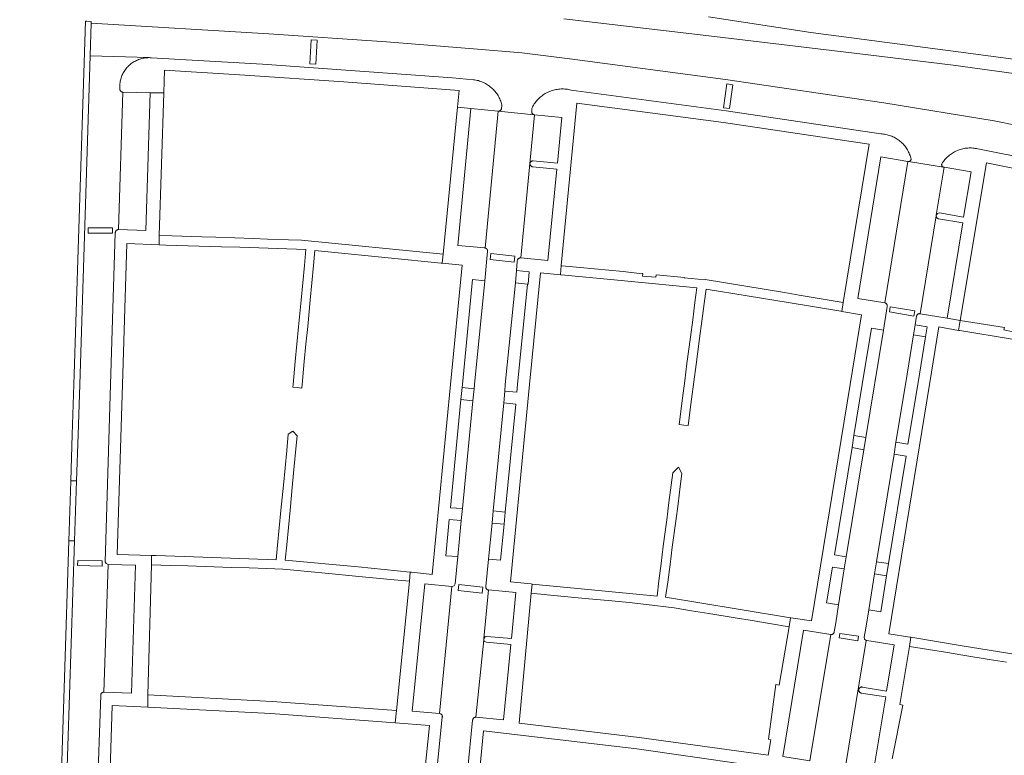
# Model space of a CAD drawing. Extents: x 146402 to 164798, y 455483 to 464134.
# Tile 410 of 575: x 157570 to 157733, y 461938 to 462061. Entities that reach past the tile are written whole.
import ezdxf

# ---------------------------------------------------------------- set-up
doc = ezdxf.new("R2010")
doc.units = 0
doc.header["$LTSCALE"] = 0.2
for name, color, linetype, lineweight in [('B-XX-VH-VERHARDING_BETONSTRAATSTEEN-GV', 252, 'CONTINUOUS', 18), ('B-XX-VH-VERHARDING_FUNDERING_ZAND-GV', 252, 'CONTINUOUS', 18), ('B-XX-VH-VERHARDING_TEGEL-GV', 252, 'CONTINUOUS', 18)]:
    doc.layers.add(name, color=color, linetype=linetype, lineweight=lineweight)

msp = doc.modelspace()

# ---------------------------------------------------------------- linework, layer by layer
at = {"layer": 'B-XX-VH-VERHARDING_BETONSTRAATSTEEN-GV'}
for points in [[(157773.162, 462035.232), (157731.187, 462043.77), (157712.896, 462046.709), (157686.621, 462050.603), (157660.836, 462054.008), (157652.868, 462055.029), (157644.86, 462055.673), (157630.416, 462056.846), (157610.92, 462058.205), (157581.432, 462059.952), (157581.261, 462054.55), (157591.014, 462054.228), (157591.047, 462054.228), (157591.244, 462054.224), (157591.38, 462054.216), (157609.872, 462053.136), (157641.379, 462050.868), (157644.828, 462050.574), (157645.036, 462050.545), (157645.243, 462050.509), (157645.449, 462050.465), (157645.652, 462050.413), (157645.854, 462050.353), (157646.053, 462050.286), (157646.249, 462050.211), (157646.443, 462050.128), (157646.633, 462050.039), (157646.82, 462049.942), (157647.003, 462049.838), (157647.181, 462049.727), (157647.356, 462049.61), (157647.525, 462049.486), (157647.69, 462049.356), (157647.85, 462049.219), (157648.005, 462049.076), (157648.154, 462048.928), (157648.297, 462048.774), (157648.434, 462048.615), (157648.565, 462048.451), (157648.69, 462048.282), (157648.808, 462048.108), (157648.92, 462047.93), (157649.025, 462047.747), (157649.122, 462047.561), (157649.213, 462047.372), (157649.296, 462047.179), (157649.372, 462046.983), (157649.44, 462046.784), (157649.501, 462046.582), (157649.554, 462046.379), (157649.571, 462046.306), (157649.481, 462045.809), (157649.471, 462045.747), (157649.453, 462045.687), (157649.427, 462045.629), (157649.394, 462045.576), (157649.355, 462045.526), (157649.31, 462045.483), (157649.26, 462045.445), (157649.205, 462045.414), (157649.147, 462045.39), (157649.086, 462045.374), (157649.024, 462045.365), (157648.961, 462045.365), (157654.906, 462044.766), (157654.846, 462044.782), (157654.788, 462044.806), (157654.734, 462044.837), (157654.685, 462044.874), (157654.64, 462044.918), (157654.602, 462044.966), (157654.569, 462045.02), (157654.545, 462045.077), (157654.527, 462045.137), (157654.517, 462045.198), (157654.516, 462045.26), (157654.518, 462045.291), (157654.522, 462045.804), (157654.614, 462045.994), (157654.713, 462046.18), (157654.819, 462046.362), (157654.932, 462046.541), (157655.052, 462046.714), (157655.178, 462046.883), (157655.31, 462047.048), (157655.449, 462047.207), (157655.593, 462047.36), (157655.744, 462047.508), (157655.899, 462047.651), (157656.06, 462047.787), (157656.226, 462047.917), (157656.397, 462048.041), (157656.573, 462048.158), (157656.752, 462048.269), (157656.936, 462048.372), (157657.124, 462048.468), (157657.315, 462048.558), (157657.509, 462048.64), (157657.707, 462048.714), (157657.907, 462048.781), (157658.109, 462048.841), (157658.313, 462048.892), (157658.52, 462048.936), (157658.728, 462048.972), (157658.937, 462049), (157659.147, 462049.021), (157659.357, 462049.033), (157659.568, 462049.037), (157659.779, 462049.033), (157659.99, 462049.021), (157660.2, 462049.001), (157660.409, 462048.974), (157660.617, 462048.938), (157660.823, 462048.895), (157661.028, 462048.843), (157661.033, 462048.842), (157686.771, 462045.426), (157712.401, 462041.59), (157712.608, 462041.578), (157712.813, 462041.557), (157713.019, 462041.529), (157713.222, 462041.492), (157713.424, 462041.448), (157713.625, 462041.396), (157713.823, 462041.337), (157714.019, 462041.269), (157714.212, 462041.195), (157714.401, 462041.113), (157714.588, 462041.023), (157714.771, 462040.927), (157714.95, 462040.823), (157715.125, 462040.712), (157715.296, 462040.595), (157715.462, 462040.472), (157715.623, 462040.342), (157715.779, 462040.206), (157715.929, 462040.064), (157716.074, 462039.916), (157716.213, 462039.763), (157716.347, 462039.604), (157716.473, 462039.441), (157716.594, 462039.273), (157716.708, 462039.1), (157716.815, 462038.923), (157716.915, 462038.742), (157717.008, 462038.557), (157717.094, 462038.369), (157717.172, 462038.177), (157717.244, 462037.983), (157717.307, 462037.786), (157717.363, 462037.587), (157717.409, 462037.395), (157717.402, 462037.337), (157717.387, 462037.28), (157717.364, 462037.226), (157717.334, 462037.176), (157717.298, 462037.13), (157717.255, 462037.089), (157717.208, 462037.055), (157717.156, 462037.027), (157717.102, 462037.007), (157717.044, 462036.994), (157716.986, 462036.989), (157722.793, 462036.05), (157722.781, 462036.054), (157722.726, 462036.076), (157722.675, 462036.105), (157722.628, 462036.14), (157722.586, 462036.182), (157722.551, 462036.229), (157722.522, 462036.28), (157722.5, 462036.334), (157722.486, 462036.392), (157722.48, 462036.45), (157722.481, 462036.509), (157722.491, 462036.567), (157722.536, 462036.641), (157722.647, 462036.817), (157722.765, 462036.989), (157722.89, 462037.156), (157723.021, 462037.317), (157723.158, 462037.474), (157723.301, 462037.626), (157723.45, 462037.771), (157723.604, 462037.911), (157723.763, 462038.045), (157723.928, 462038.173), (157724.097, 462038.294), (157724.271, 462038.409), (157724.449, 462038.517), (157724.631, 462038.618), (157724.817, 462038.712), (157725.006, 462038.798), (157725.199, 462038.878), (157725.394, 462038.949), (157725.593, 462039.014), (157725.793, 462039.071), (157725.995, 462039.12), (157726.199, 462039.161), (157726.405, 462039.194), (157726.612, 462039.219), (157726.819, 462039.237), (157727.027, 462039.246), (157727.235, 462039.248), (157727.444, 462039.241), (157727.651, 462039.227), (157727.858, 462039.204), (157728.064, 462039.174), (157728.269, 462039.135), (157728.472, 462039.089), (157747.646, 462035.309)], [(157582.456, 461931.335), (157583.041, 461948.46), (157583.043, 461948.523), (157583.053, 461948.584), (157583.071, 461948.644), (157583.097, 461948.702), (157583.129, 461948.755), (157583.168, 461948.804), (157583.213, 461948.848), (157583.263, 461948.885), (157583.318, 461948.916), (157583.376, 461948.94), (157583.436, 461948.956), (157583.498, 461948.964), (157583.555, 461948.965), (157584.253, 461970.179), (157583.937, 461970.308), (157583.771, 461970.606), (157584.677, 462000), (157585.452, 462025.145), (157585.451, 462025.209), (157585.457, 462025.273), (157585.472, 462025.335), (157585.494, 462025.395), (157585.523, 462025.452), (157585.559, 462025.505), (157585.602, 462025.552), (157585.65, 462025.595), (157585.703, 462025.63), (157585.76, 462025.659), (157585.821, 462025.681), (157585.883, 462025.695), (157585.947, 462025.701), (157585.967, 462025.701), (157586.699, 462048.511), (157586.636, 462048.516), (157586.573, 462048.53), (157586.514, 462048.55), (157586.457, 462048.579), (157586.404, 462048.614), (157586.356, 462048.655), (157586.313, 462048.703), (157586.277, 462048.755), (157586.247, 462048.811), (157586.225, 462048.871), (157586.211, 462048.933), (157586.204, 462048.996), (157586.204, 462049.015), (157586.173, 462049.518), (157586.183, 462049.715), (157586.202, 462049.911), (157586.228, 462050.107), (157586.262, 462050.301), (157586.304, 462050.494), (157586.354, 462050.685), (157586.411, 462050.874), (157586.476, 462051.06), (157586.549, 462051.244), (157586.629, 462051.424), (157586.716, 462051.601), (157586.81, 462051.774), (157586.912, 462051.943), (157587.02, 462052.109), (157587.134, 462052.269), (157587.255, 462052.425), (157587.383, 462052.576), (157587.516, 462052.721), (157587.655, 462052.861), (157587.8, 462052.995), (157587.95, 462053.124), (157588.105, 462053.246), (157588.264, 462053.361), (157588.429, 462053.47), (157588.598, 462053.573), (157588.77, 462053.668), (157588.947, 462053.756), (157589.126, 462053.837), (157589.309, 462053.911), (157589.495, 462053.977), (157589.684, 462054.036), (157589.874, 462054.087), (157590.067, 462054.131), (157590.261, 462054.166), (157590.456, 462054.193), (157590.652, 462054.213), (157590.85, 462054.225), (157591.014, 462054.228), (157581.261, 462054.55), (157579.539, 462000), (157579.277, 461991.688), (157579.028, 461984.025), (157578.706, 461974.086), (157577.323, 461931.48)], [(157643.007, 461927.281), (157644.707, 461944.333), (157644.714, 461944.396), (157644.728, 461944.457), (157644.751, 461944.516), (157644.78, 461944.572), (157644.816, 461944.623), (157644.859, 461944.67), (157644.907, 461944.71), (157644.96, 461944.745), (157645.017, 461944.772), (157645.076, 461944.792), (157645.138, 461944.804), (157645.201, 461944.809), (157645.255, 461944.806), (157646.537, 461957.677), (157646.536, 461957.788), (157646.559, 461957.896), (157647.359, 461965.93), (157647.297, 461965.935), (157647.237, 461965.948), (157647.178, 461965.969), (157647.123, 461965.997), (157647.072, 461966.033), (157647.026, 461966.074), (157646.985, 461966.121), (157646.951, 461966.173), (157646.924, 461966.228), (157646.904, 461966.287), (157646.892, 461966.348), (157646.888, 461966.41), (157646.892, 461966.472), (157646.893, 461966.479), (157647.343, 461971.05), (157647.94, 461977.025), (157648.115, 461979.035), (157649.858, 461996.944), (157650.018, 461998.923), (157650.124, 462000), (157651.785, 462016.849), (157651.963, 462018.893), (157652.096, 462020.415), (157652.095, 462020.482), (157652.103, 462020.549), (157652.118, 462020.614), (157652.141, 462020.678), (157652.172, 462020.738), (157652.209, 462020.793), (157652.253, 462020.845), (157652.302, 462020.89), (157652.357, 462020.929), (157652.415, 462020.962), (157652.478, 462020.988), (157652.542, 462021.006), (157652.609, 462021.016), (157652.676, 462021.018), (157652.691, 462021.017), (157654.968, 462044.758), (157654.906, 462044.766), (157648.961, 462045.365), (157648.928, 462045.368), (157646.783, 462022.647), (157646.792, 462022.645), (157646.8, 462022.643), (157646.809, 462022.64), (157646.818, 462022.637), (157646.826, 462022.635), (157646.835, 462022.632), (157646.843, 462022.629), (157646.851, 462022.626), (157646.86, 462022.622), (157646.868, 462022.619), (157646.876, 462022.615), (157646.884, 462022.611), (157646.892, 462022.607), (157646.9, 462022.603), (157646.908, 462022.599), (157646.916, 462022.595), (157646.924, 462022.59), (157646.932, 462022.586), (157646.939, 462022.581), (157646.947, 462022.576), (157646.954, 462022.571), (157646.962, 462022.566), (157646.969, 462022.561), (157646.976, 462022.555), (157646.983, 462022.55), (157646.99, 462022.544), (157646.997, 462022.538), (157647.004, 462022.532), (157647.01, 462022.527), (157647.017, 462022.521), (157647.023, 462022.514), (157647.03, 462022.508), (157647.036, 462022.501), (157647.042, 462022.495), (157647.048, 462022.488), (157647.054, 462022.482), (157647.06, 462022.475), (157647.065, 462022.468), (157647.071, 462022.461), (157647.076, 462022.454), (157647.079, 462022.45), (157647.082, 462022.446), (157647.087, 462022.439), (157647.092, 462022.432), (157647.097, 462022.424), (157647.102, 462022.416), (157647.106, 462022.409), (157647.111, 462022.401), (157647.115, 462022.393), (157647.119, 462022.385), (157647.124, 462022.377), (157647.127, 462022.369), (157647.131, 462022.361), (157647.135, 462022.353), (157647.139, 462022.345), (157647.142, 462022.337), (157647.145, 462022.328), (157647.148, 462022.32), (157647.151, 462022.311), (157647.154, 462022.303), (157647.157, 462022.294), (157647.159, 462022.286), (157647.161, 462022.277), (157647.164, 462022.268), (157647.166, 462022.26), (157647.168, 462022.251), (157647.169, 462022.242), (157647.171, 462022.233), (157647.172, 462022.224), (157647.174, 462022.215), (157647.175, 462022.207), (157647.176, 462022.198), (157647.177, 462022.189), (157647.177, 462022.18), (157647.178, 462022.171), (157647.178, 462022.162), (157647.178, 462022.153), (157647.178, 462022.144), (157647.178, 462022.135), (157647.178, 462022.126), (157647.178, 462022.117), (157647.177, 462022.108), (157646.712, 462017.216), (157645.034, 462000), (157644.964, 461999.28), (157644.747, 461997.305), (157643.02, 461979.433), (157642.826, 461977.436), (157642.256, 461971.463), (157641.815, 461966.956), (157641.614, 461966.639), (157641.259, 461966.515), (157639.233, 461945.409), (157639.295, 461945.399), (157639.356, 461945.382), (157639.413, 461945.357), (157639.467, 461945.324), (157639.517, 461945.286), (157639.561, 461945.241), (157639.599, 461945.191), (157639.631, 461945.136), (157639.655, 461945.078), (157639.672, 461945.018), (157639.681, 461944.955), (157639.682, 461944.893), (157639.678, 461944.849), (157637.954, 461927.786)], [(157706.542, 461936.654), (157709.977, 461957.549), (157709.705, 461957.77), (157709.651, 461958.116), (157709.889, 461959.603), (157710.39, 461962.645), (157711.327, 461968.598), (157711.649, 461970.586), (157714.579, 461988.452), (157714.897, 461990.429), (157716.47, 462000), (157717.823, 462008.236), (157718.093, 462009.891), (157718.331, 462011.353), (157718.339, 462011.412), (157718.356, 462011.469), (157718.38, 462011.524), (157718.41, 462011.575), (157718.448, 462011.621), (157718.491, 462011.662), (157718.539, 462011.696), (157718.592, 462011.724), (157718.648, 462011.745), (157718.706, 462011.758), (157718.765, 462011.763), (157718.825, 462011.76), (157718.883, 462011.749), (157718.907, 462011.742), (157721.563, 462027.981), (157721.569, 462028.05), (157721.585, 462028.117), (157722.88, 462036.035), (157722.838, 462036.04), (157722.793, 462036.05), (157716.986, 462036.989), (157716.927, 462036.993), (157716.869, 462037.004), (157713.068, 462013.547), (157713.128, 462013.531), (157713.185, 462013.508), (157713.238, 462013.478), (157713.288, 462013.441), (157713.332, 462013.398), (157713.37, 462013.349), (157713.401, 462013.296), (157713.426, 462013.24), (157713.443, 462013.181), (157713.452, 462013.12), (157713.453, 462013.058), (157713.446, 462012.997), (157713.435, 462012.95), (157712.812, 462009.018), (157709.914, 461991.198), (157709.571, 461989.199), (157706.673, 461971.4), (157706.332, 461969.407), (157705.387, 461963.443), (157704.909, 461960.469), (157704.669, 461958.985), (157704.667, 461958.966), (157704.655, 461958.905), (157704.635, 461958.846), (157704.608, 461958.791), (157704.574, 461958.739), (157704.534, 461958.692), (157704.488, 461958.651), (157704.437, 461958.616), (157704.382, 461958.588), (157704.324, 461958.567), (157704.263, 461958.554), (157704.202, 461958.549), (157704.14, 461958.551), (157704.079, 461958.562), (157700.64, 461937.588)], [(157711.165, 461935.904), (157713.202, 461948.189), (157709.157, 461948.835), (157709.096, 461948.848), (157709.036, 461948.869), (157708.979, 461948.897), (157708.926, 461948.932), (157708.878, 461948.974), (157708.836, 461949.021), (157708.8, 461949.073), (157708.77, 461949.13), (157708.748, 461949.189), (157708.734, 461949.251), (157708.728, 461949.314), (157708.729, 461949.377), (157708.739, 461949.44), (157708.756, 461949.501), (157708.781, 461949.56), (157708.813, 461949.614), (157708.852, 461949.665), (157708.896, 461949.71), (157708.946, 461949.749), (157709.001, 461949.781), (157709.059, 461949.807), (157709.12, 461949.825), (157709.182, 461949.835), (157709.246, 461949.837), (157709.309, 461949.831), (157713.354, 461949.145), (157714.614, 461956.834), (157710.07, 461957.528), (157710.023, 461957.536), (157709.977, 461957.549), (157706.542, 461936.654)]]:
    msp.add_lwpolyline(points, dxfattribs=at)
for points in [[(157617.699, 462053.181), (157617.941, 462057.174), (157618.939, 462057.113), (157618.697, 462053.12)], [(157618.939, 462057.113), (157617.941, 462057.174), (157617.699, 462053.181), (157618.697, 462053.12)], [(157686.296, 462045.907), (157686.85, 462049.869), (157687.84, 462049.73), (157687.286, 462045.769)], [(157687.84, 462049.73), (157686.85, 462049.869), (157686.296, 462045.907), (157687.286, 462045.769)], [(157591.211, 462048.379), (157586.699, 462048.511), (157585.967, 462025.701), (157585.981, 462025.701), (157590.511, 462025.559)], [(157648.928, 462045.368), (157644.421, 462045.813), (157642.227, 462023.077), (157646.707, 462022.659), (157646.745, 462022.654), (157646.783, 462022.647)], [(157659.499, 462044.308), (157654.968, 462044.758), (157652.691, 462021.017), (157657.178, 462020.555), (157658.667, 462035.737), (157654.664, 462036.125), (157654.602, 462036.134), (157654.542, 462036.151), (157654.484, 462036.176), (157654.43, 462036.208), (157654.38, 462036.246), (157654.336, 462036.29), (157654.297, 462036.34), (157654.266, 462036.394), (157654.241, 462036.452), (157654.224, 462036.512), (157654.215, 462036.574), (157654.213, 462036.637), (157654.22, 462036.699), (157654.234, 462036.76), (157654.257, 462036.819), (157654.286, 462036.875), (157654.323, 462036.926), (157654.365, 462036.972), (157654.413, 462037.012), (157654.466, 462037.046), (157654.522, 462037.073), (157654.582, 462037.093), (157654.644, 462037.105), (157654.706, 462037.109), (157654.756, 462037.106), (157658.753, 462036.729)], [(157716.869, 462037.004), (157712.395, 462037.757), (157708.572, 462014.29), (157713.06, 462013.549), (157713.068, 462013.547)], [(157727.364, 462035.296), (157722.88, 462036.035), (157721.585, 462028.117), (157721.796, 462028.394), (157722.137, 462028.469), (157726.118, 462027.792)], [(157721.665, 462027.663), (157721.563, 462027.981), (157718.907, 462011.742), (157723.371, 462011.011), (157725.976, 462026.824), (157721.943, 462027.478)], [(157584.999, 462025.114), (157584.999, 462026.022), (157580.938, 462026.022), (157580.938, 462025.114)], [(157580.938, 462026.022), (157584.999, 462026.022), (157584.999, 462025.114), (157580.938, 462025.114)], [(157651.72, 462021.315), (157647.745, 462021.756), (157647.634, 462020.764), (157651.61, 462020.321)], [(157647.634, 462020.764), (157647.745, 462021.756), (157651.72, 462021.315), (157651.61, 462020.321)], [(157646.712, 462017.216), (157644.707, 462017.412), (157642.999, 462000), (157642.949, 461999.493), (157644.964, 461999.28), (157645.034, 462000)], [(157653.786, 462016.653), (157651.785, 462016.849), (157650.124, 462000), (157650.018, 461998.923), (157652.029, 461998.74), (157652.153, 462000)], [(157718.01, 462012.226), (157713.969, 462012.903), (157713.824, 462012.039), (157717.866, 462011.363)], [(157713.824, 462012.039), (157713.969, 462012.903), (157718.01, 462012.226), (157717.866, 462011.363)], [(157712.812, 462009.018), (157710.872, 462009.351), (157709.326, 462000), (157707.926, 461991.528), (157709.914, 461991.198)], [(157719.828, 462007.93), (157717.823, 462008.236), (157716.47, 462000), (157714.897, 461990.429), (157716.887, 461990.097), (157718.52, 462000)], [(157644.747, 461997.305), (157642.762, 461997.505), (157641.02, 461979.574), (157643.02, 461979.433)], [(157651.853, 461996.747), (157649.858, 461996.944), (157648.115, 461979.035), (157650.114, 461978.826)], [(157709.571, 461989.199), (157707.617, 461989.539), (157704.684, 461971.737), (157706.673, 461971.4)], [(157716.578, 461988.116), (157714.579, 461988.452), (157711.649, 461970.586), (157713.648, 461970.293)], [(157579.028, 461984.025), (157578.06, 461984.031), (157577.746, 461974.091), (157578.706, 461974.086)], [(157642.826, 461977.436), (157640.828, 461977.605), (157640.256, 461971.607), (157642.256, 461971.463)], [(157649.921, 461976.86), (157647.94, 461977.025), (157647.343, 461971.05), (157649.349, 461970.868)], [(157583.285, 461970.733), (157579.21, 461970.819), (157579.192, 461969.974), (157583.268, 461969.889)], [(157579.192, 461969.974), (157579.21, 461970.819), (157583.285, 461970.733), (157583.268, 461969.889)], [(157588.782, 461970.037), (157584.253, 461970.179), (157583.555, 461948.965), (157588.132, 461948.802)], [(157706.332, 461969.407), (157704.376, 461969.736), (157703.397, 461963.78), (157705.387, 461963.443)], [(157713.312, 461968.287), (157711.327, 461968.598), (157710.39, 461962.645), (157712.379, 461962.321)], [(157641.259, 461966.515), (157636.755, 461966.967), (157634.667, 461945.842), (157639.233, 461945.409)], [(157646.373, 461966.385), (157642.398, 461966.827), (157642.287, 461965.833), (157646.263, 461965.391)], [(157642.287, 461965.833), (157642.398, 461966.827), (157646.373, 461966.385), (157646.263, 461965.391)], [(157651.887, 461965.503), (157647.359, 461965.93), (157646.559, 461957.896), (157646.761, 461958.157), (157647.082, 461958.234), (157651.134, 461957.858)], [(157704.079, 461958.562), (157699.55, 461959.286), (157696.132, 461938.294), (157700.64, 461937.588)], [(157708.69, 461958.239), (157705.593, 461958.72), (157705.473, 461957.999), (157708.586, 461957.504)], [(157705.473, 461957.999), (157705.593, 461958.72), (157708.69, 461958.239), (157708.586, 461957.504)], [(157646.689, 461957.376), (157646.537, 461957.677), (157645.255, 461944.806), (157649.813, 461944.362), (157651.038, 461956.864), (157646.997, 461957.241)]]:
    msp.add_lwpolyline(points, close=True, dxfattribs=at)
at = {"layer": 'B-XX-VH-VERHARDING_FUNDERING_ZAND-GV'}
for points in [[(157659.83, 462060.689), (157683.884, 462057.841), (157710.283, 462054.692), (157724.378, 462052.969), (157746.106, 462049.973)], [(157740.187, 462053.209), (157725.243, 462055.201), (157700.762, 462058.413), (157683.819, 462060.981)]]:
    msp.add_lwpolyline(points, dxfattribs=at)
at = {"layer": 'B-XX-VH-VERHARDING_TEGEL-GV'}
for points in [[(157580.716, 462060.257), (157580.482, 462060.271), (157578.566, 462000), (157578.303, 461991.717), (157578.06, 461984.031), (157579.028, 461984.025), (157579.277, 461991.688), (157579.539, 462000), (157581.261, 462054.55), (157581.432, 462059.952), (157581.447, 462060.213)], [(157591.244, 462054.224), (157591.047, 462054.228), (157591.014, 462054.228), (157590.85, 462054.225), (157590.652, 462054.213), (157590.456, 462054.193), (157590.261, 462054.166), (157590.067, 462054.131), (157589.874, 462054.087), (157589.684, 462054.036), (157589.495, 462053.977), (157589.309, 462053.911), (157589.126, 462053.837), (157588.947, 462053.756), (157588.77, 462053.668), (157588.598, 462053.573), (157588.429, 462053.47), (157588.264, 462053.361), (157588.105, 462053.246), (157587.95, 462053.124), (157587.8, 462052.995), (157587.655, 462052.861), (157587.516, 462052.721), (157587.383, 462052.576), (157587.255, 462052.425), (157587.134, 462052.269), (157587.02, 462052.109), (157586.912, 462051.943), (157586.81, 462051.774), (157586.716, 462051.601), (157586.629, 462051.424), (157586.549, 462051.244), (157586.476, 462051.06), (157586.411, 462050.874), (157586.354, 462050.685), (157586.304, 462050.494), (157586.262, 462050.301), (157586.228, 462050.107), (157586.202, 462049.911), (157586.183, 462049.715), (157586.173, 462049.518), (157586.204, 462049.015), (157586.204, 462048.996), (157586.211, 462048.933), (157586.225, 462048.871), (157586.247, 462048.811), (157586.277, 462048.755), (157586.313, 462048.703), (157586.356, 462048.655), (157586.404, 462048.614), (157586.457, 462048.579), (157586.514, 462048.55), (157586.573, 462048.53), (157586.636, 462048.516), (157586.699, 462048.511), (157591.211, 462048.379), (157593.477, 462048.375), (157593.594, 462052.137), (157606.919, 462051.348), (157623.351, 462050.21), (157642.447, 462048.76), (157642.184, 462046.041), (157644.421, 462045.813), (157648.928, 462045.368), (157648.961, 462045.365), (157649.024, 462045.365), (157649.086, 462045.374), (157649.147, 462045.39), (157649.205, 462045.414), (157649.26, 462045.445), (157649.31, 462045.483), (157649.355, 462045.526), (157649.394, 462045.576), (157649.427, 462045.629), (157649.453, 462045.687), (157649.471, 462045.747), (157649.481, 462045.809), (157649.571, 462046.306), (157649.554, 462046.379), (157649.501, 462046.582), (157649.44, 462046.784), (157649.372, 462046.983), (157649.296, 462047.179), (157649.213, 462047.372), (157649.122, 462047.561), (157649.025, 462047.747), (157648.92, 462047.93), (157648.808, 462048.108), (157648.69, 462048.282), (157648.565, 462048.451), (157648.434, 462048.615), (157648.297, 462048.774), (157648.154, 462048.928), (157648.005, 462049.076), (157647.85, 462049.219), (157647.69, 462049.356), (157647.525, 462049.486), (157647.356, 462049.61), (157647.181, 462049.727), (157647.003, 462049.838), (157646.82, 462049.942), (157646.633, 462050.039), (157646.443, 462050.128), (157646.249, 462050.211), (157646.053, 462050.286), (157645.854, 462050.353), (157645.652, 462050.413), (157645.449, 462050.465), (157645.243, 462050.509), (157645.036, 462050.545), (157644.828, 462050.574), (157641.379, 462050.868), (157609.872, 462053.136), (157591.38, 462054.216)], [(157659.4, 462019.729), (157662.007, 462046.681), (157686.287, 462043.496), (157710.447, 462039.852), (157706.165, 462013.635), (157705.92, 462012.137), (157709.215, 462011.592), (157707.315, 462000), (157700.888, 461960.794), (157697.46, 461961.327), (157697.429, 461961.332), (157697.174, 461959.803), (157695.562, 461950.143), (157694.975, 461950.25), (157693.789, 461941.184), (157694.146, 461941.088), (157693.72, 461938.501), (157672.334, 461941.479), (157652.392, 461943.842), (157654.428, 461965.401), (157654.57, 461966.905), (157654.436, 461966.918), (157650.962, 461967.254), (157654.139, 462000), (157655.936, 462018.525), (157659.254, 462018.215)], [(157594.815, 462024.678), (157592.745, 462024.74), (157592.711, 462023.183), (157593.832, 462023.141), (157603.083, 462022.858), (157606.082, 462022.765), (157617.069, 462022.43), (157616.81, 462019.727), (157616.537, 462016.86), (157616.264, 462013.988), (157615.838, 462009.573), (157615.554, 462006.707), (157615.27, 462003.838), (157614.916, 462000), (157614.876, 461999.564), (157615.619, 461999.493), (157616.37, 461999.421), (157616.425, 462000), (157616.789, 462003.821), (157617.069, 462006.713), (157617.35, 462009.608), (157617.751, 462013.98), (157618.04, 462016.874), (157618.328, 462019.767), (157618.562, 462022.219), (157630.712, 462020.997), (157639.506, 462020.143), (157639.636, 462020.131), (157639.823, 462021.614), (157616.3, 462023.954), (157614.179, 462024.025), (157610.68, 462024.142), (157608.286, 462024.222), (157605.296, 462024.322), (157602.13, 462024.427), (157599.801, 462024.505)], [(157659.493, 462019.72), (157659.4, 462019.729), (157659.254, 462018.215), (157659.387, 462018.203), (157668.192, 462017.36), (157681.881, 462016.038), (157681.565, 462013.63), (157681.198, 462010.752), (157680.83, 462007.868), (157680.239, 462003.499), (157679.866, 462000.621), (157679.493, 461997.744), (157678.932, 461993.383), (157679.7, 461993.282), (157680.431, 461993.185), (157680.994, 461997.551), (157681.381, 462000.428), (157681.769, 462003.306), (157682.328, 462007.663), (157682.703, 462010.541), (157683.08, 462013.428), (157683.402, 462015.82), (157697.044, 462013.592), (157705.766, 462012.163), (157705.92, 462012.137), (157706.165, 462013.635), (157698.867, 462014.842), (157696.428, 462015.245), (157683.269, 462017.423), (157683.262, 462017.365), (157679.802, 462017.695), (157679.813, 462017.772), (157675.115, 462018.222), (157675.07, 462017.795), (157672.861, 462017.972), (157672.909, 462018.433), (157672.803, 462018.443), (157672.796, 462018.375), (157669.665, 462018.744), (157662.519, 462019.428)], [(157732.878, 462009.445), (157725.569, 462010.649), (157725.295, 462008.99), (157725.499, 462008.955), (157734.198, 462007.547), (157747.62, 462005.357), (157747.825, 462006.627), (157746.162, 462006.914), (157746.223, 462007.247), (157743.694, 462007.664), (157743.652, 462007.349), (157740.65, 462007.756), (157740.701, 462008.157), (157735.397, 462009.03), (157735.27, 462008.512), (157732.785, 462009.091)], [(157615.597, 461991.52), (157614.88, 461992.287), (157614.131, 461991.784), (157613.872, 461989.073), (157613.602, 461986.206), (157613.331, 461983.333), (157612.911, 461979.097), (157612.637, 461976.23), (157612.363, 461973.361), (157612.13, 461970.931), (157601.492, 461971.331), (157592.244, 461971.618), (157591.459, 461971.638), (157591.457, 461970.111), (157594.566, 461969.996), (157597.47, 461969.909), (157600.375, 461969.822), (157604.757, 461969.673), (157607.664, 461969.581), (157610.571, 461969.489), (157613.207, 461969.405), (157615.051, 461969.213), (157617.943, 461968.938), (157620.837, 461968.662), (157625.286, 461968.233), (157628.18, 461967.949), (157631.073, 461967.665), (157634.214, 461967.361), (157634.348, 461968.884), (157625.746, 461969.742), (157613.624, 461970.85), (157613.869, 461973.402), (157614.143, 461976.295), (157614.417, 461979.189), (157614.832, 461983.556), (157615.103, 461986.449), (157615.373, 461989.342)], [(157679.405, 461985.221), (157678.854, 461986.321), (157677.899, 461985.352), (157677.638, 461983.321), (157677.261, 461980.438), (157676.884, 461977.554), (157676.324, 461973.207), (157675.945, 461970.326), (157675.565, 461967.445), (157675.319, 461964.902), (157663.239, 461966.069), (157654.57, 461966.905), (157654.428, 461965.401), (157657.609, 461965.088), (157660.498, 461964.803), (157663.386, 461964.519), (157667.761, 461964.111), (157670.65, 461963.827), (157673.541, 461963.542), (157678.106, 461962.947), (157680.975, 461962.486), (157683.846, 461962.024), (157688.221, 461961.303), (157691.085, 461960.838), (157693.948, 461960.372), (157697.174, 461959.803), (157697.429, 461961.332), (157688.74, 461962.752), (157676.666, 461964.724), (157677.077, 461967.241), (157677.446, 461970.126), (157677.815, 461973.009), (157678.395, 461977.349), (157678.764, 461980.231), (157679.134, 461983.115)], [(157611.434, 461947.445), (157590.848, 461948.55), (157590.829, 461946.491), (157611.264, 461945.458), (157631.878, 461943.884), (157632.082, 461945.907)]]:
    msp.add_lwpolyline(points, close=True, dxfattribs=at)
for points in [[(157584.338, 461927.183), (157584.947, 461946.788), (157590.829, 461946.491), (157590.848, 461948.55), (157591.457, 461970.111), (157591.459, 461971.638), (157585.757, 461971.786), (157586.622, 462000), (157587.339, 462023.383), (157592.711, 462023.183), (157592.745, 462024.74), (157593.477, 462048.375), (157591.211, 462048.379), (157590.511, 462025.559), (157585.981, 462025.701), (157585.967, 462025.701), (157585.947, 462025.701), (157585.883, 462025.695), (157585.821, 462025.681), (157585.76, 462025.659), (157585.703, 462025.63), (157585.65, 462025.595), (157585.602, 462025.552), (157585.559, 462025.505), (157585.523, 462025.452), (157585.494, 462025.395), (157585.472, 462025.335), (157585.457, 462025.273), (157585.451, 462025.209), (157585.452, 462025.145), (157584.677, 462000), (157583.771, 461970.606), (157583.937, 461970.308), (157584.253, 461970.179), (157588.782, 461970.037), (157588.132, 461948.802), (157583.555, 461948.965), (157583.498, 461948.964), (157583.436, 461948.956), (157583.376, 461948.94), (157583.318, 461948.916), (157583.263, 461948.885), (157583.213, 461948.848), (157583.168, 461948.804), (157583.129, 461948.755), (157583.097, 461948.702), (157583.071, 461948.644), (157583.053, 461948.584), (157583.043, 461948.523), (157583.041, 461948.46), (157582.456, 461931.335)], [(157696.132, 461938.294), (157699.55, 461959.286), (157704.079, 461958.562), (157704.14, 461958.551), (157704.202, 461958.549), (157704.263, 461958.554), (157704.324, 461958.567), (157704.382, 461958.588), (157704.437, 461958.616), (157704.488, 461958.651), (157704.534, 461958.692), (157704.574, 461958.739), (157704.608, 461958.791), (157704.635, 461958.846), (157704.655, 461958.905), (157704.667, 461958.966), (157704.669, 461958.985), (157704.909, 461960.469), (157705.387, 461963.443), (157703.397, 461963.78), (157704.376, 461969.736), (157706.332, 461969.407), (157706.673, 461971.4), (157704.684, 461971.737), (157707.617, 461989.539), (157707.926, 461991.528), (157709.326, 462000), (157710.872, 462009.351), (157712.812, 462009.018), (157713.435, 462012.95), (157713.446, 462012.997), (157713.453, 462013.058), (157713.452, 462013.12), (157713.443, 462013.181), (157713.426, 462013.24), (157713.401, 462013.296), (157713.37, 462013.349), (157713.332, 462013.398), (157713.288, 462013.441), (157713.238, 462013.478), (157713.185, 462013.508), (157713.128, 462013.531), (157713.068, 462013.547), (157713.06, 462013.549), (157708.572, 462014.29), (157712.395, 462037.757), (157716.869, 462037.004), (157716.927, 462036.993), (157716.986, 462036.989), (157717.044, 462036.994), (157717.102, 462037.007), (157717.156, 462037.027), (157717.208, 462037.055), (157717.255, 462037.089), (157717.298, 462037.13), (157717.334, 462037.176), (157717.364, 462037.226), (157717.387, 462037.28), (157717.402, 462037.337), (157717.409, 462037.395), (157717.363, 462037.587), (157717.307, 462037.786), (157717.244, 462037.983), (157717.172, 462038.177), (157717.094, 462038.369), (157717.008, 462038.557), (157716.915, 462038.742), (157716.815, 462038.923), (157716.708, 462039.1), (157716.594, 462039.273), (157716.473, 462039.441), (157716.347, 462039.604), (157716.213, 462039.763), (157716.074, 462039.916), (157715.929, 462040.064), (157715.779, 462040.206), (157715.623, 462040.342), (157715.462, 462040.472), (157715.296, 462040.595), (157715.125, 462040.712), (157714.95, 462040.823), (157714.771, 462040.927), (157714.588, 462041.023), (157714.401, 462041.113), (157714.212, 462041.195), (157714.019, 462041.269), (157713.823, 462041.337), (157713.625, 462041.396), (157713.424, 462041.448), (157713.222, 462041.492), (157713.019, 462041.529), (157712.813, 462041.557), (157712.608, 462041.578), (157712.401, 462041.59), (157686.771, 462045.426), (157661.033, 462048.842), (157661.028, 462048.843), (157660.823, 462048.895), (157660.617, 462048.938), (157660.409, 462048.974), (157660.2, 462049.001), (157659.99, 462049.021), (157659.779, 462049.033), (157659.568, 462049.037), (157659.357, 462049.033), (157659.147, 462049.021), (157658.937, 462049), (157658.728, 462048.972), (157658.52, 462048.936), (157658.313, 462048.892), (157658.109, 462048.841), (157657.907, 462048.781), (157657.707, 462048.714), (157657.509, 462048.64), (157657.315, 462048.558), (157657.124, 462048.468), (157656.936, 462048.372), (157656.752, 462048.269), (157656.573, 462048.158), (157656.397, 462048.041), (157656.226, 462047.917), (157656.06, 462047.787), (157655.899, 462047.651), (157655.744, 462047.508), (157655.593, 462047.36), (157655.449, 462047.207), (157655.31, 462047.048), (157655.178, 462046.883), (157655.052, 462046.714), (157654.932, 462046.541), (157654.819, 462046.362), (157654.713, 462046.18), (157654.614, 462045.994), (157654.522, 462045.804), (157654.518, 462045.291), (157654.516, 462045.26), (157654.517, 462045.198), (157654.527, 462045.137), (157654.545, 462045.077), (157654.569, 462045.02), (157654.602, 462044.966), (157654.64, 462044.918), (157654.685, 462044.874), (157654.734, 462044.837), (157654.788, 462044.806), (157654.846, 462044.782), (157654.906, 462044.766), (157654.968, 462044.758), (157659.499, 462044.308), (157658.753, 462036.729), (157654.756, 462037.106), (157654.706, 462037.109), (157654.644, 462037.105), (157654.582, 462037.093), (157654.522, 462037.073), (157654.466, 462037.046), (157654.413, 462037.012), (157654.365, 462036.972), (157654.323, 462036.926), (157654.286, 462036.875), (157654.257, 462036.819), (157654.234, 462036.76), (157654.22, 462036.699), (157654.213, 462036.637), (157654.215, 462036.574), (157654.224, 462036.512), (157654.241, 462036.452), (157654.266, 462036.394), (157654.297, 462036.34), (157654.336, 462036.29), (157654.38, 462036.246), (157654.43, 462036.208), (157654.484, 462036.176), (157654.542, 462036.151), (157654.602, 462036.134), (157654.664, 462036.125), (157658.667, 462035.737), (157657.178, 462020.555), (157652.691, 462021.017), (157652.676, 462021.018), (157652.609, 462021.016), (157652.542, 462021.006), (157652.478, 462020.988), (157652.415, 462020.962), (157652.357, 462020.929), (157652.302, 462020.89), (157652.253, 462020.845), (157652.209, 462020.793), (157652.172, 462020.738), (157652.141, 462020.678), (157652.118, 462020.614), (157652.103, 462020.549), (157652.095, 462020.482), (157652.096, 462020.415), (157651.963, 462018.893), (157654.091, 462018.702), (157653.921, 462016.658), (157653.786, 462016.653), (157652.153, 462000), (157652.029, 461998.74), (157650.018, 461998.923), (157649.858, 461996.944), (157651.853, 461996.747), (157650.114, 461978.826), (157649.921, 461976.86), (157649.349, 461970.868), (157647.343, 461971.05), (157646.893, 461966.479), (157646.892, 461966.472), (157646.888, 461966.41), (157646.892, 461966.348), (157646.904, 461966.287), (157646.924, 461966.228), (157646.951, 461966.173), (157646.985, 461966.121), (157647.026, 461966.074), (157647.072, 461966.033), (157647.123, 461965.997), (157647.178, 461965.969), (157647.237, 461965.948), (157647.297, 461965.935), (157647.359, 461965.93), (157651.887, 461965.503), (157651.134, 461957.858), (157647.082, 461958.234), (157646.761, 461958.157), (157646.559, 461957.896), (157646.536, 461957.788), (157646.537, 461957.677), (157646.689, 461957.376), (157646.997, 461957.241), (157651.038, 461956.864), (157649.813, 461944.362), (157645.255, 461944.806), (157645.201, 461944.809), (157645.138, 461944.804), (157645.076, 461944.792), (157645.017, 461944.772), (157644.96, 461944.745), (157644.907, 461944.71), (157644.859, 461944.67), (157644.816, 461944.623), (157644.78, 461944.572), (157644.751, 461944.516), (157644.728, 461944.457), (157644.714, 461944.396), (157644.707, 461944.333), (157643.007, 461927.281)], [(157637.954, 461927.786), (157639.678, 461944.849), (157639.682, 461944.893), (157639.681, 461944.955), (157639.672, 461945.018), (157639.655, 461945.078), (157639.631, 461945.136), (157639.599, 461945.191), (157639.561, 461945.241), (157639.517, 461945.286), (157639.467, 461945.324), (157639.413, 461945.357), (157639.356, 461945.382), (157639.295, 461945.399), (157639.233, 461945.409), (157634.667, 461945.842), (157636.755, 461966.967), (157641.259, 461966.515), (157641.614, 461966.639), (157641.815, 461966.956), (157642.256, 461971.463), (157640.256, 461971.607), (157640.828, 461977.605), (157642.826, 461977.436), (157643.02, 461979.433), (157641.02, 461979.574), (157642.762, 461997.505), (157642.949, 461999.493), (157642.999, 462000), (157644.707, 462017.412), (157646.712, 462017.216), (157647.177, 462022.108), (157647.178, 462022.117), (157647.178, 462022.126), (157647.178, 462022.135), (157647.178, 462022.144), (157647.178, 462022.153), (157647.178, 462022.162), (157647.178, 462022.171), (157647.177, 462022.18), (157647.177, 462022.189), (157647.176, 462022.198), (157647.175, 462022.207), (157647.174, 462022.215), (157647.172, 462022.224), (157647.171, 462022.233), (157647.169, 462022.242), (157647.168, 462022.251), (157647.166, 462022.26), (157647.164, 462022.268), (157647.161, 462022.277), (157647.159, 462022.286), (157647.157, 462022.294), (157647.154, 462022.303), (157647.151, 462022.311), (157647.148, 462022.32), (157647.145, 462022.328), (157647.142, 462022.337), (157647.139, 462022.345), (157647.135, 462022.353), (157647.131, 462022.361), (157647.127, 462022.369), (157647.124, 462022.377), (157647.119, 462022.385), (157647.115, 462022.393), (157647.111, 462022.401), (157647.106, 462022.409), (157647.102, 462022.416), (157647.097, 462022.424), (157647.092, 462022.432), (157647.087, 462022.439), (157647.082, 462022.446), (157647.079, 462022.45), (157647.076, 462022.454), (157647.071, 462022.461), (157647.065, 462022.468), (157647.06, 462022.475), (157647.054, 462022.482), (157647.048, 462022.488), (157647.042, 462022.495), (157647.036, 462022.501), (157647.03, 462022.508), (157647.023, 462022.514), (157647.017, 462022.521), (157647.01, 462022.527), (157647.004, 462022.532), (157646.997, 462022.538), (157646.99, 462022.544), (157646.983, 462022.55), (157646.976, 462022.555), (157646.969, 462022.561), (157646.962, 462022.566), (157646.954, 462022.571), (157646.947, 462022.576), (157646.939, 462022.581), (157646.932, 462022.586), (157646.924, 462022.59), (157646.916, 462022.595), (157646.908, 462022.599), (157646.9, 462022.603), (157646.892, 462022.607), (157646.884, 462022.611), (157646.876, 462022.615), (157646.868, 462022.619), (157646.86, 462022.622), (157646.851, 462022.626), (157646.843, 462022.629), (157646.835, 462022.632), (157646.826, 462022.635), (157646.818, 462022.637), (157646.809, 462022.64), (157646.8, 462022.643), (157646.792, 462022.645), (157646.783, 462022.647), (157646.745, 462022.654), (157646.707, 462022.659), (157642.227, 462023.077), (157644.421, 462045.813), (157642.184, 462046.041), (157639.823, 462021.614), (157639.636, 462020.131), (157642.963, 462019.822), (157641.05, 462000), (157638.01, 461968.508), (157634.539, 461968.865), (157634.348, 461968.884), (157634.214, 461967.361), (157632.082, 461945.907), (157631.878, 461943.884), (157637.577, 461943.449), (157635.562, 461923.974)], [(157747.646, 462035.309), (157728.472, 462039.089), (157728.269, 462039.135), (157728.064, 462039.174), (157727.858, 462039.204), (157727.651, 462039.227), (157727.444, 462039.241), (157727.235, 462039.248), (157727.027, 462039.246), (157726.819, 462039.237), (157726.612, 462039.219), (157726.405, 462039.194), (157726.199, 462039.161), (157725.995, 462039.12), (157725.793, 462039.071), (157725.593, 462039.014), (157725.394, 462038.949), (157725.199, 462038.878), (157725.006, 462038.798), (157724.817, 462038.712), (157724.631, 462038.618), (157724.449, 462038.517), (157724.271, 462038.409), (157724.097, 462038.294), (157723.928, 462038.173), (157723.763, 462038.045), (157723.604, 462037.911), (157723.45, 462037.771), (157723.301, 462037.626), (157723.158, 462037.474), (157723.021, 462037.317), (157722.89, 462037.156), (157722.765, 462036.989), (157722.647, 462036.817), (157722.536, 462036.641), (157722.491, 462036.567), (157722.481, 462036.509), (157722.48, 462036.45), (157722.486, 462036.392), (157722.5, 462036.334), (157722.522, 462036.28), (157722.551, 462036.229), (157722.586, 462036.182), (157722.628, 462036.14), (157722.675, 462036.105), (157722.726, 462036.076), (157722.781, 462036.054), (157722.793, 462036.05), (157722.838, 462036.04), (157722.88, 462036.035), (157727.364, 462035.296), (157726.118, 462027.792), (157722.137, 462028.469), (157721.796, 462028.394), (157721.585, 462028.117), (157721.569, 462028.05), (157721.563, 462027.981), (157721.665, 462027.663), (157721.943, 462027.478), (157725.976, 462026.824), (157723.371, 462011.011), (157725.569, 462010.649), (157729.892, 462036.804), (157764.104, 462029.834)], [(157714.259, 461937.894), (157716.036, 461946.843), (157715.53, 461946.913), (157717.122, 461956.562), (157717.371, 461958.072), (157717.198, 461958.1), (157713.736, 461958.653), (157720.459, 462000), (157722.013, 462009.56), (157725.295, 462008.99), (157725.569, 462010.649), (157723.371, 462011.011), (157718.907, 462011.742), (157718.883, 462011.749), (157718.825, 462011.76), (157718.765, 462011.763), (157718.706, 462011.758), (157718.648, 462011.745), (157718.592, 462011.724), (157718.539, 462011.696), (157718.491, 462011.662), (157718.448, 462011.621), (157718.41, 462011.575), (157718.38, 462011.524), (157718.356, 462011.469), (157718.339, 462011.412), (157718.331, 462011.353), (157718.093, 462009.891), (157720.086, 462009.578), (157719.828, 462007.93), (157718.52, 462000), (157716.887, 461990.097), (157714.897, 461990.429), (157714.579, 461988.452), (157716.578, 461988.116), (157713.648, 461970.293), (157713.312, 461968.287), (157712.379, 461962.321), (157710.39, 461962.645), (157709.889, 461959.603), (157709.651, 461958.116), (157709.705, 461957.77), (157709.977, 461957.549), (157710.023, 461957.536), (157710.07, 461957.528), (157714.614, 461956.834), (157713.354, 461949.145), (157709.309, 461949.831), (157709.246, 461949.837), (157709.182, 461949.835), (157709.12, 461949.825), (157709.059, 461949.807), (157709.001, 461949.781), (157708.946, 461949.749), (157708.896, 461949.71), (157708.852, 461949.665), (157708.813, 461949.614), (157708.781, 461949.56), (157708.756, 461949.501), (157708.739, 461949.44), (157708.729, 461949.377), (157708.728, 461949.314), (157708.734, 461949.251), (157708.748, 461949.189), (157708.77, 461949.13), (157708.8, 461949.073), (157708.836, 461949.021), (157708.878, 461948.974), (157708.926, 461948.932), (157708.979, 461948.897), (157709.036, 461948.869), (157709.096, 461948.848), (157709.157, 461948.835), (157713.202, 461948.189), (157711.165, 461935.904)], [(157554.8, 461929.551), (157576.562, 461929.041), (157577.097, 461930.212), (157577.323, 461931.48), (157578.706, 461974.086), (157577.746, 461974.091), (157576.863, 461946.146), (157576.649, 461939.367), (157576.459, 461933.357), (157576.378, 461930.799), (157574.211, 461930.878), (157557.343, 461931.494)], [(157737.948, 461954.71), (157725.898, 461956.676), (157717.371, 461958.072), (157717.122, 461956.562), (157720.273, 461956.053), (157723.138, 461955.585), (157726.003, 461955.118), (157730.352, 461954.412), (157733.218, 461953.945)], [(157644.634, 461923.038), (157646.509, 461942.557), (157671.921, 461939.55), (157698.854, 461935.723)]]:
    msp.add_lwpolyline(points, dxfattribs=at)

doc.saveas('drawing.dxf')
